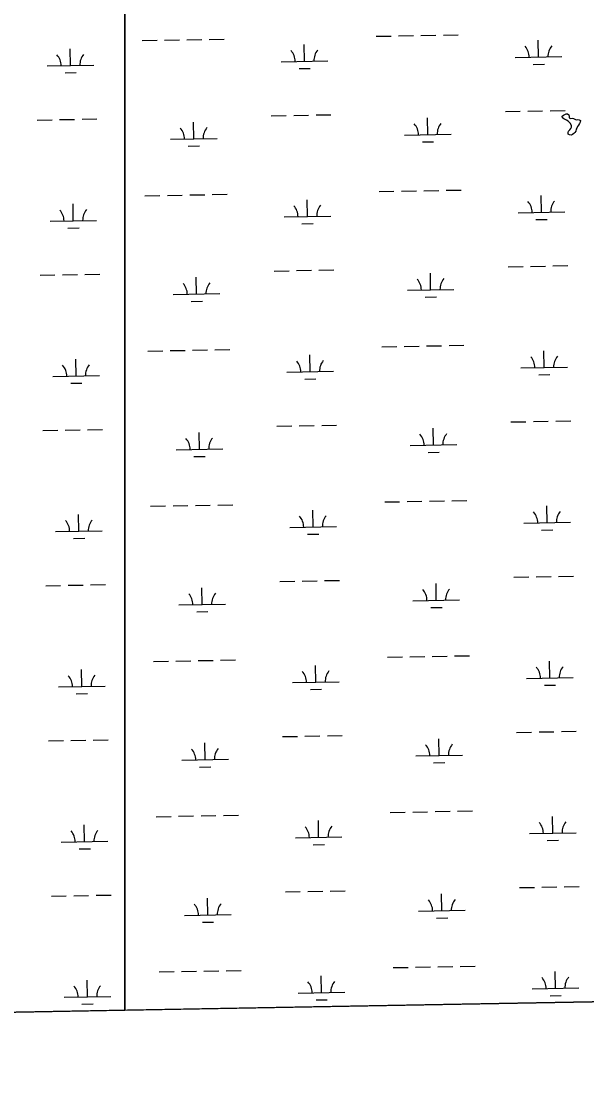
# Model space of a CAD drawing. Extents: x 3925854 to 3964121, y 224593 to 250589.
# Drawn here: x 3937858 to 3939071, y 230028 to 232292 of the extents above; entities that cross this region are included whole.
import ezdxf

# ---------------------------------------------------------------- set-up
doc = ezdxf.new("R2010")
doc.units = 0
for name, color, linetype in [('V-GRID-FRAM', 7, 'Continuous'), ('V-TOPO-SHOR', 7, 'Continuous'), ('V-WETL-SWMP', 7, 'Continuous')]:
    doc.layers.add(name, color=color, linetype=linetype)

msp = doc.modelspace()

# ---------------------------------------------------------------- linework, layer by layer
at = {"layer": 'V-GRID-FRAM'}
msp.add_lwpolyline([(3929791.517, 248207.597), (3961703.892, 248787.859), (3962042.387, 230608.264), (3930114.146, 230027.713), (3929791.517, 248207.597)], dxfattribs=at)
at = {"layer": 'V-TOPO-SHOR'}
msp.add_lwpolyline([(3939035.92, 232072.795), (3939033.325, 232075.568), (3939030.737, 232077.874), (3939027.445, 232080.174), (3939024.633, 232081.546), (3939021.815, 232083.152), (3939019.229, 232085.224), (3939018.496, 232088.485), (3939021.043, 232090.377), (3939023.827, 232092.038), (3939026.614, 232093.232), (3939029.643, 232093.729), (3939032.236, 232091.19), (3939032.965, 232088.163), (3939033.462, 232085.134), (3939036.28, 232083.297), (3939039.307, 232084.028), (3939042.347, 232083.358), (3939045.161, 232081.986), (3939047.975, 232080.616), (3939051.001, 232081.345), (3939054.741, 232080.684), (3939057.324, 232079.076), (3939056.892, 232075.574), (3939055.288, 232072.756), (3939053.224, 232069.235), (3939051.151, 232066.415), (3939049.318, 232063.13), (3939047.948, 232060.316), (3939047.284, 232056.577), (3939045.681, 232053.761), (3939042.904, 232051.397), (3939040.123, 232049.503), (3939037.339, 232047.842), (3939033.835, 232048.272), (3939031.251, 232050.113), (3939030.982, 232053.611), (3939031.652, 232056.65), (3939034.425, 232059.245), (3939036.5, 232061.834), (3939037.87, 232064.648), (3939038.302, 232068.152), (3939035.92, 232072.795)], dxfattribs=at)
at = {"layer": 'V-WETL-SWMP'}
for p, q in [((3938080.366, 234243.175), (3938080.366, 230172.563)), ((3938080.366, 230172.563), (3938080.366, 234243.175)), ((3938117.689, 232250.514), (3938149.683, 232251.096)), ((3938165.681, 232251.387), (3938197.675, 232251.969)), ((3938213.673, 232252.26), (3938245.668, 232252.841)), ((3938261.665, 232253.132), (3938293.66, 232253.714)), ((3938619.514, 232259.639), (3938651.508, 232260.221)), ((3938667.506, 232260.512), (3938699.5, 232261.093)), ((3938715.498, 232261.384), (3938747.493, 232261.966)), ((3938763.49, 232262.257), (3938795.485, 232262.839)), ((3938967.695, 232215.22), (3938967.04, 232251.214)), ((3937964.045, 232196.97), (3937963.39, 232232.964)), ((3938465.87, 232206.095), (3938465.215, 232242.089)), ((3937914.053, 232196.061), (3938014.036, 232197.879)), ((3938415.878, 232205.186), (3938515.861, 232207.004)), ((3938917.703, 232214.311), (3939017.687, 232216.129)), ((3938955.977, 232199.573), (3938979.973, 232200.009)), ((3937952.327, 232181.324), (3937976.323, 232181.76)), ((3938454.152, 232190.448), (3938478.148, 232190.885)), ((3938394.572, 232089.347), (3938426.567, 232089.929)), ((3938442.565, 232090.22), (3938474.559, 232090.802)), ((3938490.557, 232091.093), (3938522.551, 232091.675)), ((3938730.205, 232049.013), (3938729.551, 232085.007)), ((3938896.398, 232098.472), (3938928.392, 232099.054)), ((3938944.39, 232099.345), (3938976.384, 232099.927)), ((3938992.382, 232100.217), (3939024.376, 232100.799)), ((3939018.496, 232088.484), (3939021.043, 232090.376)), ((3939019.229, 232085.224), (3939018.496, 232088.484)), ((3939021.816, 232083.151), (3939019.229, 232085.224)), ((3939021.043, 232090.376), (3939023.826, 232092.038)), ((3939023.826, 232092.038), (3939026.614, 232093.232)), ((3939026.614, 232093.232), (3939029.643, 232093.73)), ((3939029.643, 232093.73), (3939032.235, 232091.189)), ((3939032.235, 232091.189), (3939032.965, 232088.163)), ((3939032.965, 232088.163), (3939033.463, 232085.135)), ((3939033.463, 232085.135), (3939036.281, 232083.297)), ((3939036.281, 232083.297), (3939039.307, 232084.028)), ((3939039.307, 232084.028), (3939042.347, 232083.359)), ((3937892.747, 232080.223), (3937924.742, 232080.805)), ((3937940.739, 232081.095), (3937972.734, 232081.677)), ((3937988.732, 232081.968), (3938020.726, 232082.55)), ((3938228.38, 232039.888), (3938227.726, 232075.882)), ((3939024.633, 232081.546), (3939021.816, 232083.151)), ((3939027.446, 232080.174), (3939024.633, 232081.546)), ((3939030.736, 232077.874), (3939027.446, 232080.174)), ((3939033.326, 232075.567), (3939030.736, 232077.874)), ((3939035.921, 232072.794), (3939033.326, 232075.567)), ((3939034.425, 232059.246), (3939036.499, 232061.833)), ((3939038.301, 232068.151), (3939035.921, 232072.794)), ((3939036.499, 232061.833), (3939037.87, 232064.647)), ((3939037.87, 232064.647), (3939038.301, 232068.151)), ((3939042.347, 232083.359), (3939047.975, 232080.616)), ((3939049.319, 232063.13), (3939047.947, 232060.316)), ((3939047.975, 232080.616), (3939051.001, 232081.346)), ((3939051.152, 232066.415), (3939049.319, 232063.13)), ((3939051.001, 232081.346), (3939054.741, 232080.684)), ((3939053.223, 232069.236), (3939051.152, 232066.415)), ((3939055.288, 232072.756), (3939053.223, 232069.236)), ((3939054.741, 232080.684), (3939057.324, 232079.077)), ((3939056.892, 232075.573), (3939055.288, 232072.756)), ((3939057.324, 232079.077), (3939056.892, 232075.573)), ((3938178.388, 232038.979), (3938278.372, 232040.797)), ((3938680.213, 232048.104), (3938780.197, 232049.922)), ((3939030.982, 232053.611), (3939031.651, 232056.651)), ((3939031.251, 232050.114), (3939030.982, 232053.611)), ((3939033.836, 232048.273), (3939031.251, 232050.114)), ((3939031.651, 232056.651), (3939034.425, 232059.246)), ((3939037.34, 232047.842), (3939033.836, 232048.273)), ((3939040.123, 232049.503), (3939037.34, 232047.842)), ((3939042.904, 232051.398), (3939040.123, 232049.503)), ((3939045.68, 232053.76), (3939042.904, 232051.398)), ((3939047.285, 232056.576), (3939045.68, 232053.76)), ((3939047.947, 232060.316), (3939047.285, 232056.576)), ((3938216.663, 232024.241), (3938240.659, 232024.678)), ((3938718.488, 232033.366), (3938742.484, 232033.802)), ((3938625.562, 231927.019), (3938657.556, 231927.601)), ((3938673.554, 231927.892), (3938705.549, 231928.473)), ((3938721.546, 231928.764), (3938753.541, 231929.346)), ((3938769.538, 231929.637), (3938801.533, 231930.219)), ((3938123.737, 231917.894), (3938155.731, 231918.476)), ((3938171.729, 231918.767), (3938203.724, 231919.349)), ((3938219.721, 231919.64), (3938251.716, 231920.221)), ((3938267.713, 231920.512), (3938299.708, 231921.094)), ((3938471.918, 231873.475), (3938471.263, 231909.469)), ((3938973.743, 231882.6), (3938973.088, 231918.594)), ((3937970.093, 231864.35), (3937969.438, 231900.344)), ((3938923.751, 231881.691), (3939023.735, 231883.509)), ((3937920.101, 231863.441), (3938020.085, 231865.259)), ((3938421.926, 231872.566), (3938521.91, 231874.384)), ((3938460.2, 231857.828), (3938484.196, 231858.265)), ((3938962.025, 231866.953), (3938986.021, 231867.389)), ((3937958.375, 231848.704), (3937982.371, 231849.14)), ((3938950.438, 231766.725), (3938982.432, 231767.307)), ((3938998.43, 231767.597), (3939030.424, 231768.179)), ((3937898.795, 231747.603), (3937930.79, 231748.184)), ((3937946.788, 231748.475), (3937978.782, 231749.057)), ((3937994.78, 231749.348), (3938026.774, 231749.93)), ((3938400.621, 231756.727), (3938432.615, 231757.309)), ((3938448.613, 231757.6), (3938480.607, 231758.182)), ((3938496.605, 231758.473), (3938528.599, 231759.054)), ((3938736.253, 231716.393), (3938735.599, 231752.387)), ((3938902.446, 231765.852), (3938934.44, 231766.434)), ((3938234.428, 231707.268), (3938233.774, 231743.262)), ((3938184.436, 231706.359), (3938284.42, 231708.177)), ((3938686.262, 231715.484), (3938786.245, 231717.302)), ((3938724.536, 231700.746), (3938748.532, 231701.182)), ((3938222.711, 231691.621), (3938246.707, 231692.058)), ((3938129.785, 231585.274), (3938161.779, 231585.856)), ((3938177.777, 231586.147), (3938209.772, 231586.729)), ((3938225.769, 231587.02), (3938257.764, 231587.601)), ((3938273.761, 231587.892), (3938305.756, 231588.474)), ((3938631.61, 231594.399), (3938663.605, 231594.981)), ((3938679.602, 231595.272), (3938711.597, 231595.853)), ((3938727.594, 231596.144), (3938759.589, 231596.726)), ((3938775.586, 231597.017), (3938807.581, 231597.599)), ((3938979.791, 231549.98), (3938979.136, 231585.974)), ((3937976.141, 231531.73), (3937975.486, 231567.724)), ((3938477.966, 231540.855), (3938477.311, 231576.849)), ((3938427.974, 231539.946), (3938527.958, 231541.764)), ((3938929.799, 231549.071), (3939029.783, 231550.889)), ((3937926.149, 231530.821), (3938026.133, 231532.639)), ((3938466.248, 231525.208), (3938490.244, 231525.645)), ((3938968.073, 231534.333), (3938992.069, 231534.769)), ((3937964.423, 231516.084), (3937988.419, 231516.52)), ((3938908.494, 231433.232), (3938940.488, 231433.814)), ((3938956.486, 231434.105), (3938988.48, 231434.687)), ((3939004.478, 231434.977), (3939036.472, 231435.559)), ((3937904.844, 231414.983), (3937936.838, 231415.564)), ((3937952.836, 231415.855), (3937984.83, 231416.437)), ((3938000.828, 231416.728), (3938032.822, 231417.31)), ((3938240.476, 231374.648), (3938239.822, 231410.642)), ((3938406.669, 231424.107), (3938438.663, 231424.689)), ((3938454.661, 231424.98), (3938486.655, 231425.562)), ((3938502.653, 231425.853), (3938534.647, 231426.434)), ((3938742.301, 231383.773), (3938741.647, 231419.767)), ((3938692.31, 231382.864), (3938792.293, 231384.682)), ((3938190.485, 231373.739), (3938290.468, 231375.557)), ((3938228.759, 231359.001), (3938252.755, 231359.438)), ((3938730.584, 231368.126), (3938754.58, 231368.562)), ((3938135.833, 231252.654), (3938167.828, 231253.236)), ((3938183.825, 231253.527), (3938215.82, 231254.109)), ((3938231.817, 231254.4), (3938263.812, 231254.981)), ((3938279.809, 231255.272), (3938311.804, 231255.854)), ((3938637.658, 231261.779), (3938669.653, 231262.361)), ((3938685.65, 231262.652), (3938717.645, 231263.233)), ((3938733.642, 231263.524), (3938765.637, 231264.106)), ((3938781.634, 231264.397), (3938813.629, 231264.979)), ((3938985.839, 231217.36), (3938985.184, 231253.354)), ((3937982.189, 231199.11), (3937981.534, 231235.104)), ((3938484.014, 231208.235), (3938483.359, 231244.229)), ((3938434.022, 231207.326), (3938534.006, 231209.144)), ((3938935.847, 231216.451), (3939035.831, 231218.269)), ((3938974.122, 231201.713), (3938998.118, 231202.149)), ((3937932.197, 231198.201), (3938032.181, 231200.019)), ((3937970.471, 231183.464), (3937994.467, 231183.9)), ((3938472.296, 231192.588), (3938496.292, 231193.025)), ((3938412.717, 231091.487), (3938444.711, 231092.069)), ((3938460.709, 231092.36), (3938492.703, 231092.942)), ((3938508.701, 231093.233), (3938540.695, 231093.814)), ((3938914.542, 231100.612), (3938946.536, 231101.194)), ((3938962.534, 231101.485), (3938994.528, 231102.067)), ((3939010.526, 231102.357), (3939042.521, 231102.939)), ((3937910.892, 231082.363), (3937942.886, 231082.944)), ((3937958.884, 231083.235), (3937990.878, 231083.817)), ((3938006.876, 231084.108), (3938038.87, 231084.69)), ((3938246.524, 231042.028), (3938245.87, 231078.022)), ((3938748.349, 231051.153), (3938747.695, 231087.147)), ((3938196.533, 231041.119), (3938296.516, 231042.937)), ((3938698.358, 231050.244), (3938798.341, 231052.062)), ((3938234.807, 231026.381), (3938258.803, 231026.818)), ((3938736.632, 231035.506), (3938760.628, 231035.942)), ((3938643.706, 230929.159), (3938675.701, 230929.741)), ((3938691.698, 230930.032), (3938723.693, 230930.613)), ((3938739.69, 230930.904), (3938771.685, 230931.486)), ((3938787.682, 230931.777), (3938819.677, 230932.359)), ((3938141.881, 230920.034), (3938173.876, 230920.616)), ((3938189.873, 230920.907), (3938221.868, 230921.489)), ((3938237.865, 230921.78), (3938269.86, 230922.361)), ((3938285.857, 230922.652), (3938317.852, 230923.234)), ((3938490.062, 230875.615), (3938489.408, 230911.609)), ((3938991.887, 230884.74), (3938991.233, 230920.734)), ((3937988.237, 230866.49), (3937987.582, 230902.484)), ((3938941.895, 230883.831), (3939041.879, 230885.649)), ((3937938.245, 230865.581), (3938038.229, 230867.399)), ((3938440.07, 230874.706), (3938540.054, 230876.524)), ((3938980.17, 230869.093), (3939004.166, 230869.529)), ((3937976.519, 230850.844), (3938000.515, 230851.28)), ((3938478.345, 230859.968), (3938502.341, 230860.405)), ((3937916.94, 230749.743), (3937948.934, 230750.324)), ((3937964.932, 230750.615), (3937996.926, 230751.197)), ((3938012.924, 230751.488), (3938044.918, 230752.07)), ((3938418.765, 230758.867), (3938450.759, 230759.449)), ((3938466.757, 230759.74), (3938498.751, 230760.322)), ((3938514.749, 230760.613), (3938546.744, 230761.194)), ((3938754.397, 230718.533), (3938753.743, 230754.527)), ((3938920.59, 230767.992), (3938952.584, 230768.574)), ((3938968.582, 230768.865), (3939000.577, 230769.447)), ((3939016.574, 230769.737), (3939048.569, 230770.319)), ((3938252.572, 230709.408), (3938251.918, 230745.402)), ((3938202.581, 230708.499), (3938302.564, 230710.317)), ((3938704.406, 230717.624), (3938804.389, 230719.442)), ((3938742.68, 230702.886), (3938766.676, 230703.322)), ((3938240.855, 230693.761), (3938264.851, 230694.198)), ((3938243.913, 230589.16), (3938275.908, 230589.741)), ((3938291.905, 230590.032), (3938323.9, 230590.614)), ((3938649.754, 230596.539), (3938681.749, 230597.121)), ((3938697.746, 230597.412), (3938729.741, 230597.993)), ((3938745.738, 230598.284), (3938777.733, 230598.866)), ((3938793.73, 230599.157), (3938825.725, 230599.739)), ((3937994.285, 230533.87), (3937993.631, 230569.864)), ((3938147.929, 230587.414), (3938179.924, 230587.996)), ((3938195.921, 230588.287), (3938227.916, 230588.869)), ((3938496.11, 230542.995), (3938495.456, 230578.989)), ((3938997.935, 230552.12), (3938997.281, 230588.114)), ((3938947.943, 230551.211), (3939047.927, 230553.029)), ((3937944.293, 230532.961), (3938044.277, 230534.779)), ((3938446.118, 230542.086), (3938546.102, 230543.904)), ((3938484.393, 230527.348), (3938508.389, 230527.785)), ((3938986.218, 230536.473), (3939010.214, 230536.909)), ((3937982.568, 230518.224), (3938006.564, 230518.66)), ((3938926.638, 230435.372), (3938958.633, 230435.954)), ((3938974.63, 230436.245), (3939006.625, 230436.827)), ((3939022.622, 230437.117), (3939054.617, 230437.699)), ((3937922.988, 230417.123), (3937954.982, 230417.704)), ((3937970.98, 230417.995), (3938002.974, 230418.577)), ((3938018.972, 230418.868), (3938050.967, 230419.45)), ((3938258.62, 230376.788), (3938257.966, 230412.782)), ((3938424.813, 230426.247), (3938456.807, 230426.829)), ((3938472.805, 230427.12), (3938504.8, 230427.702)), ((3938520.797, 230427.993), (3938552.792, 230428.574)), ((3938760.446, 230385.913), (3938759.791, 230421.907)), ((3938710.454, 230385.004), (3938810.437, 230386.822)), ((3938208.629, 230375.879), (3938308.612, 230377.697)), ((3938748.728, 230370.266), (3938772.724, 230370.702)), ((3938246.903, 230361.141), (3938270.899, 230361.578)), ((3938153.977, 230254.794), (3938185.972, 230255.376)), ((3938201.969, 230255.667), (3938233.964, 230256.249)), ((3938249.961, 230256.54), (3938281.956, 230257.121)), ((3938297.953, 230257.412), (3938329.948, 230257.994)), ((3938655.802, 230263.919), (3938687.797, 230264.501)), ((3938703.794, 230264.792), (3938735.789, 230265.373)), ((3938751.786, 230265.664), (3938783.781, 230266.246)), ((3938799.778, 230266.537), (3938831.773, 230267.119)), ((3939003.983, 230219.5), (3939003.329, 230255.494)), ((3938000.333, 230201.25), (3937999.679, 230237.244)), ((3938502.158, 230210.375), (3938501.504, 230246.369)), ((3938452.166, 230209.466), (3938552.15, 230211.284)), ((3938953.991, 230218.591), (3939053.975, 230220.409)), ((3937950.341, 230200.341), (3938050.325, 230202.159)), ((3937988.616, 230185.604), (3938012.612, 230186.04)), ((3938080.366, 230172.563), (3939554.185, 230199.361)), ((3938490.441, 230194.728), (3938514.437, 230195.165)), ((3938992.266, 230203.853), (3939016.262, 230204.289)), ((3935982.08, 230134.41), (3938080.366, 230172.563))]:
    msp.add_line(p, q, dxfattribs=at)
for centre, start, end in [((3937908.802, 232196.441), 0.269879, 41.813537), ((3938019.27, 232198.449), 140.269876, 181.813534), ((3938410.627, 232205.565), 0.269879, 41.813537), ((3938521.095, 232207.574), 140.269876, 181.813534), ((3938912.452, 232214.69), 0.269879, 41.813537), ((3939022.92, 232216.699), 140.269876, 181.813534), ((3938173.138, 232039.358), 0.269879, 41.813537), ((3938283.605, 232041.367), 140.269876, 181.813534), ((3938674.963, 232048.483), 0.269879, 41.813537), ((3938785.43, 232050.492), 140.269876, 181.813534), ((3938918.5, 231882.07), 0.269879, 41.813537), ((3939028.968, 231884.079), 140.269876, 181.813534), ((3937914.85, 231863.821), 0.269879, 41.813537), ((3938025.318, 231865.829), 140.269876, 181.813534), ((3938416.675, 231872.945), 0.269879, 41.813537), ((3938527.143, 231874.954), 140.269876, 181.813534), ((3938179.186, 231706.738), 0.269879, 41.813537), ((3938289.653, 231708.747), 140.269876, 181.813534), ((3938681.011, 231715.863), 0.269879, 41.813537), ((3938791.478, 231717.872), 140.269876, 181.813534), ((3938422.723, 231540.325), 0.269879, 41.813537), ((3938533.191, 231542.334), 140.269876, 181.813534), ((3938924.548, 231549.45), 0.269879, 41.813537), ((3939035.016, 231551.459), 140.269876, 181.813534), ((3937920.898, 231531.201), 0.269879, 41.813537), ((3938031.366, 231533.209), 140.269876, 181.813534), ((3938687.059, 231383.243), 0.269879, 41.813537), ((3938797.527, 231385.252), 140.269876, 181.813534), ((3938185.234, 231374.118), 0.269879, 41.813537), ((3938295.701, 231376.127), 140.269876, 181.813534), ((3938428.771, 231207.705), 0.269879, 41.813537), ((3938539.239, 231209.714), 140.269876, 181.813534), ((3938930.597, 231216.83), 0.269879, 41.813537), ((3939041.064, 231218.839), 140.269876, 181.813534), ((3937926.946, 231198.581), 0.269879, 41.813537), ((3938037.414, 231200.589), 140.269876, 181.813534), ((3938191.282, 231041.498), 0.269879, 41.813537), ((3938301.75, 231043.507), 140.269876, 181.813534), ((3938693.107, 231050.623), 0.269879, 41.813537), ((3938803.575, 231052.632), 140.269876, 181.813534), ((3938936.645, 230884.21), 0.269879, 41.813537), ((3939047.112, 230886.219), 140.269876, 181.813534), ((3937932.995, 230865.961), 0.269879, 41.813537), ((3938043.462, 230867.969), 140.269876, 181.813534), ((3938434.82, 230875.085), 0.269879, 41.813537), ((3938545.287, 230877.094), 140.269876, 181.813534), ((3938197.33, 230708.878), 0.269879, 41.813537), ((3938307.798, 230710.887), 140.269876, 181.813534), ((3938699.155, 230718.003), 0.269879, 41.813537), ((3938809.623, 230720.012), 140.269876, 181.813534), ((3938551.335, 230544.474), 140.269876, 181.813534), ((3938942.693, 230551.59), 0.269879, 41.813537), ((3939053.16, 230553.599), 140.269876, 181.813534), ((3937939.043, 230533.341), 0.269879, 41.813537), ((3938049.51, 230535.349), 140.269876, 181.813534), ((3938440.868, 230542.465), 0.269879, 41.813537), ((3938705.203, 230385.383), 0.269879, 41.813537), ((3938815.671, 230387.392), 140.269876, 181.813534), ((3938203.378, 230376.258), 0.269879, 41.813537), ((3938313.846, 230378.267), 140.269876, 181.813534), ((3938446.916, 230209.845), 0.269879, 41.813537), ((3938557.383, 230211.854), 140.269876, 181.813534), ((3938948.741, 230218.97), 0.269879, 41.813537), ((3939059.208, 230220.979), 140.269876, 181.813534), ((3937945.091, 230200.721), 0.269879, 41.813537), ((3938055.558, 230202.729), 140.269876, 181.813534)]:
    msp.add_arc(centre, 35.246, start, end, dxfattribs=at)

doc.saveas('drawing.dxf')
